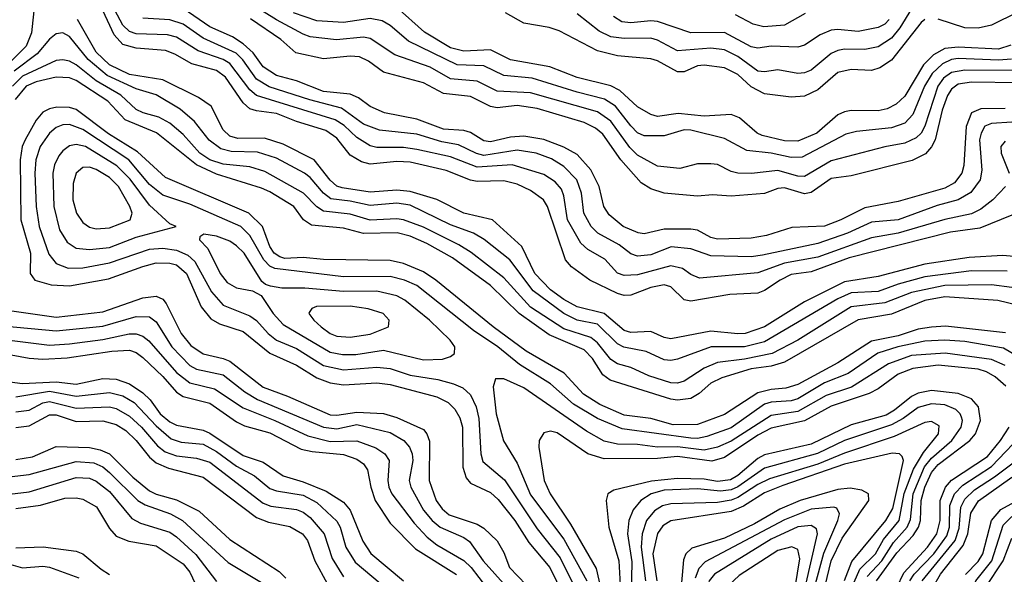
# Model space of a CAD drawing. Header units: inches. Extents: x 990535 to 1117859, y 769386 to 892122.
# Tile 703 of 1056: x 1051061 to 1054008, y 846449 to 848109. Entities that reach past the tile are written whole.
import ezdxf

# ---------------------------------------------------------------- set-up
doc = ezdxf.new("R2010")
doc.units = ezdxf.units.IN
doc.header["$MEASUREMENT"] = 0
doc.layers.add('B0854', color=7, linetype='Continuous')

msp = doc.modelspace()

# ---------------------------------------------------------------- linework, layer by layer
at = {"layer": 'B0854', "color": 5}
for points, elevation in [([(1054050, 847957.6), (1053890, 847958.4), (1053850, 847951.1), (1053826.1, 847933.9), (1053809, 847910), (1053769.9, 847790.1), (1053758.7, 847770), (1053744.3, 847755.7), (1053710, 847739.7), (1053650, 847728.4), (1053490, 847687), (1053410, 847639.9), (1053390, 847640.7), (1053330, 847657.8), (1053251.3, 847648.7), (1053210.3, 847650.3), (1053190, 847655), (1053150, 847675.6), (1053130, 847678.1), (1053090, 847678.2), (1053036.4, 847663.6), (1052970, 847670.7), (1052910, 847704.2), (1052886.8, 847726.8), (1052830, 847805.7), (1052790, 847833.4), (1052590, 847890.6), (1052490, 847895.6), (1052430, 847925.2), (1052350, 847932.3), (1052290, 847966.9), (1052184.1, 848004.1), (1052110, 848053.3), (1052090, 848056.7), (1052008.9, 848048.9), (1051930, 848057.8), (1051910, 848065.5), (1051830, 848109.2), (1051718.5, 848178.5)], 3560), ([(1051105.4, 848154.6), (1051096.1, 848070), (1051080.3, 848030), (1051020.2, 847970)], 3720), ([(1054030, 847524.6), (1053934.6, 847485.4), (1053847, 847473), (1053543.1, 847396.9), (1053430, 847354.6), (1053370, 847346.1), (1053336.9, 847330), (1053290, 847298.7), (1053270, 847291.2), (1053186.4, 847286.4), (1053070, 847266.5), (1053050, 847270.8), (1053010, 847309.3), (1052990, 847315.4), (1052950, 847307.4), (1052890, 847285.1), (1052870, 847283.9), (1052850.4, 847289.6), (1052767.5, 847330), (1052712.5, 847370), (1052694.7, 847390), (1052640.9, 847550), (1052628.8, 847570), (1052590, 847598), (1052550, 847616.6), (1052510, 847627.2), (1052430, 847625.4), (1052410, 847629), (1052337.9, 847657.9), (1052230, 847682.7), (1052190, 847685), (1052110, 847677.1), (1052084.1, 847684.1), (1052050, 847703.7), (1052010, 847754.3), (1051977.8, 847777.8), (1051890, 847804.5), (1051830, 847828.4), (1051770, 847836), (1051750, 847842.6), (1051730, 847860.8), (1051677.2, 847937.2), (1051650, 847957.7), (1051576.8, 847976.8), (1051525.9, 848005.9), (1051497.1, 848017.1), (1051410, 848023.6), (1051370, 848035.5), (1051344.2, 848064.2), (1051304, 848150)], 3680), ([(1054011.3, 847610), (1053974, 847570), (1053938, 847542), (1053910, 847527.8), (1053830, 847511.4), (1053690, 847470.4), (1053610, 847456.5), (1053450, 847398), (1053350, 847380.7), (1053270, 847351.2), (1053095.7, 847335.7), (1053070, 847346.2), (1053045, 847365), (1053010, 847372.2), (1052910, 847345.4), (1052870, 847343.3), (1052850, 847351), (1052812.6, 847392.6), (1052761, 847421), (1052740.8, 847440.8), (1052700.7, 847510), (1052690, 847582.3), (1052682.3, 847602.3), (1052664.1, 847624.1), (1052630, 847646.2), (1052535.1, 847675.1), (1052430, 847668.3), (1052350, 847698.6), (1052250, 847720.6), (1052210, 847726.6), (1052130, 847726.9), (1052110, 847732), (1052070, 847756.2), (1052032.5, 847792.5), (1052005.7, 847810), (1051770, 847881.9), (1051750, 847899.4), (1051690, 847978), (1051670, 847990.5), (1051595.7, 848015.7), (1051530, 848057.1), (1051503.7, 848063.7), (1051410, 848067.4), (1051390, 848073.5), (1051370, 848093), (1051330, 848169)], 3660), ([(1054027, 848033), (1053990, 848020.6), (1053870, 848026.6), (1053830, 848023.5), (1053795.6, 848004.4), (1053765.6, 847974.4), (1053710, 847880.1), (1053684, 847856), (1053657.1, 847842.9), (1053630, 847836.4), (1053550, 847837.4), (1053530, 847833.5), (1053510, 847824.4), (1053446.5, 847770), (1053390, 847745.2), (1053350, 847746.7), (1053282.9, 847762.9), (1053268, 847770), (1053215.7, 847815.7), (1053190, 847826), (1053110, 847820.9), (1053031.9, 847828.1), (1052970, 847819.4), (1052950, 847825.3), (1052910, 847848.7), (1052857, 847897), (1052830, 847911.7), (1052730, 847936.2), (1052647.7, 847967.7), (1052530, 847989.4), (1052470, 848018.8), (1052390, 848014.7), (1052350, 848025.5), (1052272.2, 848072.2), (1052187.6, 848147.6)], 3520), ([(1054010, 847843.4), (1053937.5, 847842.5), (1053910, 847830.3), (1053893.3, 847790), (1053886.7, 847673.3), (1053880.5, 847650), (1053858.7, 847621.3), (1053830, 847604.8), (1053690, 847564.6), (1053590, 847546.3), (1053518.5, 847510), (1053470, 847491.4), (1053372.4, 847487.6), (1053296.2, 847463.8), (1053250, 847455.6), (1053150, 847452.4), (1053130, 847457.5), (1053090, 847479.6), (1053070, 847481.9), (1052990, 847482.3), (1052930, 847468.8), (1052911.7, 847471.7), (1052867.5, 847490), (1052825.3, 847525.3), (1052809, 847550), (1052795.5, 847610), (1052770, 847659.9), (1052730, 847705.5), (1052690, 847727.7), (1052630, 847750.4), (1052570, 847760.9), (1052530, 847757.8), (1052470, 847743.3), (1052450, 847746.6), (1052410, 847771.2), (1052390, 847777.9), (1052330, 847781.7), (1052250, 847811.3), (1052153, 847830), (1052110, 847849.9), (1052075.2, 847875.2), (1052050, 847886.7), (1051970, 847894.6), (1051890, 847926.2), (1051830, 847942.3), (1051790, 847967.9), (1051760.1, 848010), (1051730, 848037.5), (1051697.7, 848057.7), (1051630, 848087.6), (1051550, 848142.5)], 3620), ([(1054029.1, 847990.9), (1053990, 847987.7), (1053870, 847993.1), (1053850, 847989.8), (1053823, 847977), (1053792, 847948), (1053769.4, 847910), (1053734.1, 847825.9), (1053710, 847799.7), (1053670, 847785.8), (1053565.4, 847774.6), (1053533.3, 847766.7), (1053402.7, 847697.3), (1053370, 847696.6), (1053310, 847709.5), (1053237.6, 847717.6), (1053170, 847753.9), (1053070, 847778.9), (1053050, 847779.6), (1052990, 847761.2), (1052930, 847761.6), (1052910, 847771.1), (1052890, 847791.1), (1052844.7, 847850), (1052811.6, 847871.6), (1052730, 847891.9), (1052594.6, 847934.6), (1052510, 847942.4), (1052450, 847971.5), (1052370, 847974.3), (1052225.2, 848045.2), (1052170, 848092), (1052146.1, 848106.1), (1052110, 848112.6), (1052030, 848100.7), (1051950, 848106.1), (1051880.6, 848130)], 3540), ([(1053770, 848110.3), (1053759.5, 848100.5), (1053670, 847988.4), (1053634.9, 847965.1), (1053610, 847957.4), (1053550, 847959.9), (1053510, 847951.3), (1053450, 847899.6), (1053410, 847880.3), (1053370, 847877.7), (1053290, 847887.4), (1053250, 847908.7), (1053210, 847944.9), (1053170, 847965), (1053110, 847973.1), (1053090, 847970.8), (1053050, 847953.7), (1053030, 847952.8), (1052970, 847986.6), (1052950, 847992.5), (1052850, 848001.6), (1052790, 848015.8), (1052675.7, 848075.7), (1052645.6, 848085.6), (1052570, 848098.4), (1052515.4, 848130)], 3480), ([(1053730, 848141.3), (1053695.3, 848084.7), (1053670, 848053.7), (1053630, 848028.4), (1053590, 848019.9), (1053530, 848021.5), (1053510, 848017.5), (1053490, 848008.1), (1053430, 847957.9), (1053410, 847949.9), (1053390, 847948.5), (1053330, 847958.8), (1053290, 847953), (1053270, 847955.7), (1053210, 847999.6), (1053170, 848018.9), (1053130, 848024), (1053030, 848016.4), (1052970, 848048.1), (1052950, 848053.9), (1052870, 848052.5), (1052830, 848057.7), (1052795.3, 848075.3), (1052730, 848126.9)], 3460), ([(1053663.7, 848110), (1053650, 848095.9), (1053630, 848085.7), (1053570, 848073.8), (1053510, 848079.9), (1053490, 848077.7), (1053456.4, 848063.6), (1053410, 848032.6), (1053390, 848026.7), (1053310, 848029.6), (1053270, 848024.5), (1053250, 848027.7), (1053170, 848071.2), (1053070, 848069.7), (1052970, 848103.6), (1052950, 848105.7), (1052890, 848099.7), (1052863.3, 848103.3), (1052838.6, 848118.6)], 3440), ([(1053411.7, 848128.3), (1053350, 848093), (1053288.1, 848088.1), (1053256.3, 848096.3), (1053203.7, 848123.7)], 3420), ([(1054048.1, 848131.9), (1053970, 848093.3), (1053930, 848084.1), (1053890, 848084.7), (1053810, 848110.9)], 3480), ([(1054070, 847397), (1054003.6, 847403.6), (1053903, 847397), (1053770, 847377.3), (1053630, 847340.6), (1053530, 847324.5), (1053410, 847265), (1053290.2, 847189.8), (1053232.2, 847170), (1053210, 847168.5), (1053130, 847177.3), (1053010, 847154.2), (1052990, 847157.7), (1052950, 847176.1), (1052890, 847172.6), (1052870, 847179), (1052810, 847229.7), (1052730, 847250.2), (1052690, 847271.5), (1052650, 847300.2), (1052602.9, 847350), (1052564.4, 847430), (1052476, 847510), (1052390, 847530), (1052310, 847570.9), (1052230, 847595.4), (1052190, 847599.1), (1052110, 847592.7), (1052025.8, 847605.8), (1052010, 847611.3), (1051990, 847629.3), (1051942.5, 847690), (1051850, 847736.8), (1051794.2, 847754.2), (1051713.7, 847753.7), (1051690, 847760.7), (1051670, 847779.9), (1051634.1, 847850), (1051596.6, 847876.6), (1051490, 847929.4), (1051390, 847945.2), (1051330, 847974.4), (1051290, 848011.8), (1051234, 848110)], 3720), ([(1054030, 847802.8), (1053970, 847798.4), (1053949.8, 847790.2), (1053938.1, 847770), (1053933.6, 847750), (1053941, 847659), (1053935.9, 847630), (1053907.8, 847592.2), (1053869.8, 847570.2), (1053807.1, 847552.9), (1053690, 847510.6), (1053610, 847502.8), (1053538.2, 847470), (1053450, 847439), (1053284.4, 847404.4), (1053250, 847399.6), (1053130, 847402.4), (1053070, 847423.5), (1053010.6, 847429.4), (1052950, 847405.2), (1052910, 847401.9), (1052890, 847408.5), (1052855, 847435), (1052791.4, 847470), (1052771.1, 847490), (1052749.6, 847530), (1052742, 847590), (1052728.1, 847630), (1052690, 847669.9), (1052652.5, 847692.5), (1052606.8, 847710), (1052550, 847719.1), (1052450, 847703.2), (1052428.4, 847708.4), (1052374.8, 847734.8), (1052324.1, 847744.1), (1052250, 847766.2), (1052138.4, 847778.4), (1052090, 847796.8), (1052024, 847844), (1051929.1, 847869.1), (1051808.1, 847908.1), (1051770, 847931), (1051729.4, 847989.4), (1051708.7, 848008.7), (1051610, 848054), (1051550, 848095.8), (1051510, 848108.9), (1051430, 848114)], 3640), ([(1054050, 847920.4), (1053910, 847922.2), (1053870, 847916.4), (1053850, 847901.4), (1053838, 847882), (1053822, 847838), (1053801.3, 847750), (1053790, 847728.7), (1053771.9, 847708.1), (1053731.7, 847688.3), (1053550, 847642.2), (1053490, 847633.6), (1053430, 847591.9), (1053410, 847588.3), (1053350, 847605.7), (1053330, 847604), (1053290, 847589), (1053190, 847580.8), (1053134.8, 847585.2), (1053090, 847580.8), (1052990, 847589.9), (1052950, 847603.5), (1052921.3, 847621.3), (1052860.2, 847690), (1052806.5, 847766.5), (1052784.6, 847784.6), (1052750, 847802), (1052610, 847843.6), (1052550, 847852.1), (1052490, 847845.9), (1052470, 847849.9), (1052410, 847879), (1052330, 847888.8), (1052270, 847919.9), (1052150, 847952.6), (1052105.2, 847985.2), (1052078, 847998), (1052050, 848000.6), (1051970, 847992.2), (1051887.5, 848010), (1051843.1, 848050), (1051752.2, 848112.2)], 3580), ([(1054016.4, 847356.4), (1053910, 847357.3), (1053770, 847339.6), (1053690, 847318), (1053630, 847295.2), (1053550, 847291.5), (1053510, 847273.7), (1053290, 847144.8), (1053230, 847130), (1053130.3, 847129.7), (1053030, 847093.3), (1053010, 847089.1), (1052990, 847091.1), (1052936.3, 847116.3), (1052869, 847129), (1052850, 847139.3), (1052790, 847197.9), (1052730, 847210.2), (1052690, 847230.2), (1052597.4, 847297.4), (1052528.3, 847390), (1052451.1, 847451.1), (1052418.9, 847470), (1052350, 847495.6), (1052230, 847553.9), (1052190, 847559.8), (1052110, 847552.8), (1052050, 847566.5), (1051992.6, 847572.6), (1051970, 847589.9), (1051930, 847637.1), (1051913.5, 847650), (1051830, 847694.9), (1051772.4, 847712.4), (1051694.3, 847714.3), (1051663.1, 847723.1), (1051628.7, 847748.7), (1051584.7, 847804.7), (1051541.5, 847841.5), (1051470, 847884.8), (1051410, 847902.8), (1051322.5, 847942.5), (1051265.8, 847990), (1051210, 848058.5), (1051190, 848069.9), (1051170, 848067.1), (1051150, 848051.1), (1051113, 848007), (1051044.5, 847955.5)], 3740), ([(1054030, 847307.9), (1053970, 847315.9), (1053830, 847313.4), (1053730, 847292.9), (1053650, 847261.4), (1053550, 847250.2), (1053390, 847150.5), (1053313.5, 847110), (1053230, 847092.8), (1053150, 847082.9), (1053110, 847066.2), (1053050, 847027.1), (1053030, 847021.5), (1053010, 847022.2), (1052943.6, 847043.6), (1052890, 847068.2), (1052850, 847078.9), (1052830, 847092.3), (1052790, 847141.9), (1052770, 847158.1), (1052690, 847184), (1052590, 847249), (1052510, 847336.2), (1052412.1, 847412.1), (1052375.5, 847435.5), (1052270, 847488.7), (1052210, 847510.2), (1052190, 847513.2), (1052110, 847508.8), (1052050, 847527.5), (1051970, 847536), (1051950, 847549), (1051910.1, 847590.1), (1051795.2, 847655.2), (1051750, 847668.5), (1051670, 847677), (1051630, 847690.2), (1051599.9, 847710), (1051550, 847765.4), (1051510, 847799.9), (1051477.9, 847817.9), (1051430.2, 847830.2), (1051410, 847840.5), (1051363.5, 847883.5), (1051290, 847926.7), (1051230, 847974.6), (1051210, 847984.7), (1051190, 847988.8), (1051170, 847986.9), (1051070, 847940.4), (1051039.2, 847910)], 3760), ([(1054050, 847254.2), (1053988.7, 847268.7), (1053830, 847279.4), (1053770, 847268.4), (1053670, 847227.9), (1053570, 847210.6), (1053350, 847083.9), (1053310, 847072.1), (1053250, 847064.6), (1053162.3, 847037.7), (1053130, 847021), (1053094.9, 846990), (1053070, 846975.5), (1053030, 846970), (1053010, 846973.4), (1052828, 847030), (1052806.5, 847046.5), (1052775.5, 847095.5), (1052750, 847120.7), (1052646.2, 847166.2), (1052555.7, 847230), (1052470, 847313.4), (1052356.8, 847396.8), (1052279.4, 847439.4), (1052230, 847460.9), (1052190.9, 847470.9), (1052090, 847469.1), (1052030, 847484.8), (1051934.4, 847494.4), (1051910.4, 847510.4), (1051881.9, 847550), (1051810, 847593.7), (1051785.3, 847605.3), (1051650, 847647.1), (1051590, 847675.1), (1051470.5, 847770.5), (1051377.1, 847810), (1051325.2, 847865.2), (1051230, 847927.6), (1051210, 847935.3), (1051170, 847937.7), (1051110, 847923.6), (1051080.9, 847910), (1051047.8, 847870)], 3780), ([(1054011.5, 847171.5), (1053831.5, 847191.5), (1053790, 847188.6), (1053750, 847182.6), (1053690, 847162.9), (1053610, 847147.3), (1053510, 847081.9), (1053390, 847016.9), (1053354, 847006), (1053310, 847002.5), (1053270, 846992.1), (1053170, 846927.1), (1053090, 846897.5), (1053016.5, 846896.5), (1052950, 846916), (1052870, 846925.1), (1052797.7, 846957.7), (1052748.1, 846988.1), (1052690.8, 847050.8), (1052576.7, 847116.7), (1052477.9, 847190), (1052306.9, 847330), (1052270, 847354.6), (1052210, 847379.6), (1052170, 847388.1), (1051970, 847391.4), (1051910, 847397), (1051854.6, 847394.6), (1051839.2, 847399.2), (1051823, 847410), (1051810.2, 847430), (1051787.9, 847490), (1051746.9, 847530), (1051497.1, 847637.1), (1051414.1, 847714.1), (1051327.4, 847767.4), (1051230, 847840.2), (1051210, 847846.7), (1051172.4, 847847.6), (1051150, 847842.8), (1051130, 847832.2), (1051110, 847808.6), (1051077.1, 847750), (1051068.9, 847730), (1051062.2, 847690), (1051064.5, 847510), (1051093.1, 847410), (1051092.6, 847350), (1051106.3, 847330), (1051155.7, 847315.7), (1051210, 847312.8), (1051326.6, 847333.4), (1051430, 847371), (1051470, 847381.1), (1051510, 847381), (1051530, 847375.3), (1051560.6, 847350), (1051604.6, 847250), (1051633.4, 847213.4), (1051658.8, 847198.8), (1051730, 847175.9), (1051810, 847111), (1051890, 847075.1), (1051950, 847037.3), (1051990, 847022.1), (1052030, 847016.5), (1052130, 847022.6), (1052170, 847017.4), (1052310, 846980.3), (1052343.2, 846963.2), (1052363.5, 846943.5), (1052378, 846918), (1052386.7, 846890), (1052387.4, 846770), (1052397.7, 846737.7), (1052410, 846722.1), (1052470, 846694.4), (1052493, 846673), (1052542.7, 846610), (1052584.4, 846544.4), (1052647.4, 846470), (1052688.1, 846388.1)], 3820), ([(1054066, 847090), (1054005.8, 847125.8), (1053890, 847146.4), (1053830, 847150.2), (1053770, 847147.4), (1053688.8, 847130), (1053629, 847111), (1053540.9, 847050), (1053470, 847022.6), (1053390, 846974.6), (1053370, 846968.1), (1053310, 846964), (1053290, 846958.2), (1053190, 846887.6), (1053117.9, 846862.1), (1053090, 846856), (1053070, 846856.9), (1052864.6, 846884.6), (1052790, 846915.2), (1052718.6, 846958.6), (1052650, 847019.6), (1052556.9, 847076.9), (1052491.8, 847130), (1052419.1, 847179.1), (1052250, 847313.4), (1052213.2, 847330), (1052170, 847340.2), (1052030, 847339.2), (1051824.4, 847364.4), (1051810, 847371.8), (1051792.2, 847390), (1051750, 847463.3), (1051723.1, 847490), (1051570, 847556.7), (1051490, 847583.8), (1051450, 847616.4), (1051387.3, 847690), (1051250, 847780.7), (1051210, 847795.7), (1051190, 847794.4), (1051170, 847786.3), (1051150, 847769.9), (1051122.9, 847730), (1051109.1, 847690), (1051106.7, 847650), (1051110.1, 847549.9), (1051119.3, 847490), (1051147.9, 847407.9), (1051170, 847379.7), (1051206, 847366), (1051250, 847366.9), (1051330, 847381.3), (1051450, 847422.7), (1051490, 847425), (1051530, 847419.4), (1051564, 847404), (1051585.8, 847385.8), (1051634.9, 847294.9), (1051670, 847254.8), (1051750, 847222.7), (1051770, 847209), (1051804.6, 847170), (1051830, 847150.1), (1051890, 847124.7), (1051970, 847073.8), (1052030, 847061.3), (1052130, 847069.3), (1052170, 847065.6), (1052230, 847045.3), (1052312.7, 847032.7), (1052359.4, 847019.4), (1052387.4, 847007.4), (1052410, 846986.6), (1052427.3, 846950), (1052435.6, 846915.6), (1052441.7, 846810), (1052446.8, 846786.8), (1052511.6, 846731.6), (1052610, 846584.9), (1052678.9, 846498.9), (1052723, 846410)], 3840), ([(1054010, 847745.4), (1053997.1, 847730), (1053998.3, 847710), (1054022.3, 847650)], 3660), ([(1051010, 847242.1), (1051170, 847219.3), (1051310, 847235), (1051430, 847276.6), (1051470, 847282), (1051490, 847272.5), (1051499.8, 847259.8), (1051544, 847170), (1051573.7, 847133.7), (1051610, 847108.7), (1051670, 847095.6), (1051690, 847086.9), (1051790, 847009.6), (1051862.7, 846982.7), (1051990, 846926.6), (1052010, 846925.5), (1052070, 846934.6), (1052150, 846930.3), (1052190, 846918.6), (1052270, 846882.2), (1052280.1, 846870), (1052287.8, 846847.8), (1052286.8, 846730), (1052307.1, 846670), (1052325.4, 846645.4), (1052346.9, 846626.9), (1052430, 846599.2), (1052450, 846586.8), (1052490, 846549.3), (1052510, 846514), (1052527.2, 846470), (1052577.2, 846417.2)], 3780), ([(1051010, 847193.1), (1051170, 847177.5), (1051310, 847192.3), (1051410, 847221.2), (1051450, 847219.7), (1051470, 847205.3), (1051516.4, 847130), (1051570, 847073.9), (1051590, 847062.9), (1051670, 847045.8), (1051735, 846995), (1051772.4, 846972.4), (1051970, 846889.8), (1052010, 846885), (1052070, 846897.2), (1052170, 846874.1), (1052210.6, 846850), (1052228, 846830), (1052235.6, 846810), (1052237.4, 846790), (1052226.4, 846730), (1052232, 846710), (1052270, 846640.7), (1052295.1, 846610), (1052319.1, 846590), (1052390, 846559.5), (1052407, 846547), (1052447.9, 846490), (1052552.9, 846372.9)], 3760), ([(1050990, 847155.1), (1051150, 847135), (1051210, 847138.7), (1051310, 847152.2), (1051388.9, 847168.9), (1051410, 847168.7), (1051430, 847161.9), (1051447.9, 847147.9), (1051530, 847052.9), (1051570, 847022.2), (1051644.6, 847004.6), (1051730, 846947.5), (1051824.6, 846910), (1051923.9, 846863.9), (1051990, 846847), (1052070, 846849), (1052127.3, 846827.3), (1052154.4, 846810), (1052166.6, 846790), (1052162.5, 846730), (1052165.6, 846710), (1052175, 846690), (1052242.1, 846602.1), (1052280.4, 846560.4), (1052310, 846537.5), (1052390.3, 846490.3), (1052412.5, 846470), (1052458.1, 846410)], 3740), ([(1050970, 847118.1), (1051090, 847096.5), (1051130, 847093.5), (1051203.1, 847096.9), (1051337.2, 847117.2), (1051390, 847119.9), (1051410, 847113.5), (1051430, 847098.6), (1051490, 847040.8), (1051530, 846994.6), (1051550, 846981.2), (1051630, 846961.5), (1051710, 846905.1), (1051734, 846894), (1051810, 846872.9), (1051903.9, 846823.9), (1051936.5, 846816.5), (1052030, 846808.1), (1052070, 846794.2), (1052090, 846779.9), (1052102.3, 846762.3), (1052111.7, 846710), (1052125.4, 846670), (1052170, 846602.7), (1052245.6, 846525.6), (1052368.4, 846448.4)], 3720), ([(1054010, 847074), (1053970, 847092.5), (1053831.3, 847111.3), (1053730, 847104.1), (1053661.2, 847078.8), (1053550.7, 847009.3), (1053475.2, 846984.8), (1053390, 846936.8), (1053310, 846924.2), (1053190, 846848), (1053150, 846829.6), (1053110, 846820.9), (1053030, 846830.6), (1052970, 846829.8), (1052910, 846837.4), (1052850, 846838.4), (1052810, 846847.8), (1052757.5, 846877.5), (1052570, 847007.6), (1052510, 847034.3), (1052485.5, 847034.5), (1052478.5, 847010), (1052486.9, 846930), (1052508.8, 846848.8), (1052550, 846782.3), (1052590, 846687.1), (1052690, 846554.4), (1052758.2, 846430)], 3860), ([(1054012.2, 847012.2), (1053980.2, 847040.2), (1053955, 847055), (1053930, 847063.1), (1053810, 847074.7), (1053734.5, 847065.5), (1053690, 847047.8), (1053630, 847004), (1053603.1, 846990), (1053490, 846952), (1053410, 846908.7), (1053310, 846886.6), (1053270, 846865.6), (1053170, 846798.8), (1053132.2, 846787.8), (1053030, 846802.2), (1052970, 846796), (1052810, 846795.2), (1052761, 846810), (1052670, 846872.9), (1052650, 846877.4), (1052630, 846872.9), (1052616.3, 846850), (1052614.7, 846830), (1052631.2, 846730), (1052648.7, 846690), (1052710, 846599.5), (1052786.4, 846466.4), (1052798.9, 846410)], 3880), ([(1050910, 847041.4), (1051070, 847020.5), (1051170, 847025.2), (1051230, 847018.4), (1051310, 847034.9), (1051350, 847033.7), (1051390, 847019.2), (1051430, 846992.2), (1051451.6, 846971.6), (1051481.9, 846930), (1051510, 846906), (1051530, 846895.8), (1051610, 846880.9), (1051630, 846871.7), (1051730, 846804.7), (1051790, 846785), (1051850, 846744.1), (1051910, 846726.1), (1051978, 846698), (1052030, 846664.7), (1052050, 846640.8), (1052088.3, 846548.3), (1052111.9, 846511.9), (1052210, 846430.1)], 3680), ([(1051050, 846980.3), (1051150, 846997.3), (1051230, 846982.8), (1051330, 846993.8), (1051370, 846983.8), (1051403.7, 846963.7), (1051470, 846894), (1051514.5, 846854.5), (1051544.3, 846844.3), (1051610, 846838.7), (1051650, 846816.4), (1051710, 846772.7), (1051763.8, 846743.8), (1051810, 846706.4), (1051830, 846699.1), (1051910, 846685.9), (1051950, 846663.7), (1052010, 846608.6), (1052019.8, 846590), (1052037.1, 846530), (1052065.4, 846485.4), (1052190, 846380.7)], 3660), ([(1053625.1, 846430), (1053686.7, 846513.3), (1053734.7, 846565.3), (1053750.9, 846590), (1053756.7, 846610), (1053758.6, 846670), (1053770.3, 846710), (1053790, 846754.4), (1053810, 846777.6), (1053905.1, 846850), (1053921.6, 846870), (1053936.8, 846910), (1053930.5, 846950), (1053910, 846974.1), (1053870, 846990), (1053790, 846999.5), (1053750, 846991.1), (1053730, 846981.4), (1053679.4, 846940.6), (1053654, 846926), (1053550, 846896.2), (1053430, 846839), (1053290, 846807), (1053270, 846796.2), (1053210, 846744.7), (1053188, 846732), (1053150, 846727.3), (1053110, 846733.6), (1053030, 846736.2), (1052951.8, 846728.2), (1052839.3, 846700.7), (1052821.4, 846690), (1052816.4, 846670), (1052823.9, 846590), (1052853.8, 846490), (1052864.2, 846310)], 3920), ([(1051050, 846935.3), (1051090, 846940.5), (1051130, 846962.2), (1051150, 846966.2), (1051230, 846946.5), (1051330, 846950.7), (1051350, 846945.7), (1051390, 846923), (1051425.4, 846890), (1051474, 846834), (1051496.1, 846816.1), (1051530, 846803.5), (1051590, 846796.9), (1051630, 846784.6), (1051790, 846661.7), (1051813, 846653), (1051890, 846643), (1051910, 846634.9), (1051930, 846619.1), (1051972.8, 846570), (1051996.6, 846496.6), (1052030, 846441.6)], 3640), ([(1053597.8, 846442.2), (1053641.8, 846490), (1053676.1, 846543.9), (1053717.5, 846590), (1053726.9, 846613.1), (1053735.5, 846690), (1053769.2, 846770.8), (1053790, 846796.9), (1053850.5, 846850), (1053878.6, 846890), (1053882.4, 846910), (1053879.5, 846919.5), (1053875.6, 846930), (1053862.4, 846942.4), (1053830, 846956.3), (1053790, 846959.5), (1053750, 846948.4), (1053704.8, 846915.2), (1053670, 846897), (1053530, 846849.6), (1053448.9, 846811.1), (1053290, 846767.2), (1053210, 846710.8), (1053190, 846702.2), (1053158.2, 846698.2), (1053090, 846704.6), (1052990, 846700.6), (1052950.6, 846690), (1052919.6, 846670), (1052897.5, 846642.5), (1052884, 846610), (1052880.2, 846570), (1052893.2, 846486.8), (1052891.2, 846388.8)], 3940), ([(1051050, 846888.9), (1051090, 846893.7), (1051150, 846926.4), (1051170, 846926.6), (1051230, 846906.4), (1051310, 846908.7), (1051350, 846897.4), (1051379.2, 846879.2), (1051409.8, 846850), (1051450, 846799.6), (1051470, 846783.1), (1051507, 846767), (1051610, 846739.8), (1051770, 846618.8), (1051805.4, 846605.4), (1051870, 846592.7), (1051907.3, 846570), (1051922.3, 846550), (1051944.2, 846490), (1051981.3, 846421.2)], 3620), ([(1053551.9, 846410), (1053575.4, 846464.6), (1053622.2, 846510), (1053646.5, 846553.5), (1053692.9, 846610), (1053708.6, 846691.4), (1053735.9, 846764.1), (1053765.8, 846814.2), (1053811.2, 846870), (1053813.2, 846893.2), (1053790, 846906.2), (1053770, 846903.7), (1053678.3, 846861.7), (1053530, 846812.1), (1053450, 846779.3), (1053304.9, 846735.1), (1053270, 846718.3), (1053210, 846678.7), (1053190, 846671.2), (1053150, 846664.6), (1053010, 846660.2), (1052985.4, 846654.6), (1052960.8, 846639.2), (1052936.7, 846610), (1052924.3, 846570), (1052920.6, 846530), (1052933.8, 846430)], 3960), ([(1053686.3, 846410), (1053706.8, 846453.2), (1053778.2, 846530), (1053805.8, 846570), (1053816.3, 846610), (1053816.1, 846670), (1053832, 846710), (1053850, 846731), (1053957.7, 846802.3), (1053996.8, 846850), (1054022.1, 846890)], 3880), ([(1053725, 846430), (1053738.3, 846450), (1053797.3, 846510), (1053835.6, 846564.4), (1053844.2, 846590), (1053845.3, 846654.7), (1053858.3, 846690), (1053884.1, 846715.9), (1053970, 846771.5), (1054076.1, 846883.9)], 3860), ([(1051050, 846793.3), (1051099.5, 846800.5), (1051170, 846832.1), (1051270, 846828.4), (1051302.1, 846822.1), (1051330, 846809.5), (1051400.1, 846740.1), (1051450, 846699.1), (1051470, 846688.7), (1051530, 846672.3), (1051598.3, 846638.3), (1051690, 846553.8), (1051837.7, 846457.7), (1051857.5, 846437.5)], 3580), ([(1053762, 846430), (1053860.6, 846550), (1053872.3, 846587.7), (1053877.8, 846650), (1053890, 846674.1), (1053918.2, 846701.8), (1053978.9, 846741.1), (1054093.1, 846826.9)], 3840), ([(1053530, 846430.7), (1053552, 846488), (1053653.7, 846610), (1053673.8, 846646.2), (1053705.7, 846790), (1053702.3, 846802.3), (1053694, 846810), (1053672.1, 846812.1), (1053530, 846778.6), (1053344.7, 846715.3), (1053290, 846693), (1053227.2, 846652.8), (1053190, 846637.5), (1053010, 846609.7), (1052985.5, 846594.5), (1052970, 846571.6), (1052955.5, 846510), (1052968.3, 846430)], 3980), ([(1051030, 846741.3), (1051090, 846748), (1051230, 846786.6), (1051283.1, 846783.1), (1051310, 846770.6), (1051330, 846754), (1051415, 846670), (1051436.7, 846656.7), (1051512, 846630), (1051548.7, 846610), (1051684.9, 846484.9), (1051810, 846410.1)], 3560), ([(1051030.9, 846689.1), (1051090, 846696.4), (1051230, 846738.7), (1051270, 846736.9), (1051290, 846728.2), (1051330, 846697.1), (1051396.5, 846616.5), (1051422.6, 846602.6), (1051510, 846575.7), (1051530, 846561.5), (1051588.8, 846508.8), (1051650, 846427.4)], 3540), ([(1053794.4, 846410), (1053817.2, 846450), (1053885, 846535), (1053898.5, 846570), (1053907.8, 846632.2), (1053930.5, 846669.5), (1054030, 846740.4)], 3820), ([(1053465.5, 846390), (1053490.1, 846489.9), (1053522.4, 846557.6), (1053602, 846670), (1053601.7, 846690), (1053581.5, 846701.5), (1053547, 846707), (1053510, 846703.2), (1053396.6, 846670), (1053336.1, 846643.9), (1053260.2, 846599.8), (1053170, 846557.3), (1053072.8, 846527.2), (1053054.6, 846510), (1053047.9, 846492.1), (1053038.6, 846390)], 4020), ([(1051050, 846645.8), (1051123.4, 846656.6), (1051196.7, 846676.7), (1051230, 846678.5), (1051250, 846674.3), (1051291, 846651), (1051330, 846586.7), (1051350, 846563.8), (1051387.9, 846547.9), (1051470, 846534.1), (1051550, 846480.9), (1051570, 846455.2), (1051601.2, 846390)], 3520), ([(1053891.5, 846448.5), (1053930, 846487.7), (1053943.4, 846510), (1053970, 846610.1), (1053997.1, 846642.9), (1054050, 846672.4)], 3780), ([(1053440.2, 846410), (1053467.3, 846512.7), (1053509.9, 846610), (1053514.5, 846630), (1053507.1, 846647.1), (1053497.6, 846650), (1053430, 846643.9), (1053350, 846612.6), (1053113, 846487), (1053093.7, 846466.3), (1053082.7, 846437.3)], 4040), ([(1054010, 845326.3), (1053950, 845337.4), (1053930, 845347.7), (1053907.8, 845367.8), (1053881, 845410), (1053864.4, 845490), (1053832.8, 845570), (1053824.6, 845604.6), (1053816.3, 845730), (1053817.3, 845810), (1053805.7, 845870), (1053798.6, 845990), (1053817.6, 846050), (1053883.2, 846136.8), (1053917.3, 846210), (1053929.6, 846250.4), (1053932.2, 846290), (1053911.2, 846350), (1053907.4, 846392.6), (1053922.6, 846430), (1053970.1, 846490), (1054004.2, 846595.8), (1054030, 846622.3)], 3760), ([(1054010, 845371.6), (1053950, 845392.7), (1053929, 845409), (1053917.8, 845430), (1053901.7, 845510), (1053862.7, 845622.7), (1053852.3, 845670), (1053849.6, 845710.4), (1053854.4, 845810), (1053843.5, 845870), (1053839.2, 845990), (1053853, 846030), (1053909.2, 846110.8), (1053944.8, 846190), (1053960.4, 846250), (1053963.2, 846290), (1053945.7, 846350), (1053943.9, 846390), (1053951.1, 846410), (1054004.4, 846490), (1054030, 846557.3)], 3740), ([(1051050, 846528), (1051131.9, 846531.9), (1051230, 846518.5), (1051250, 846510.8), (1051304.7, 846464.7), (1051330, 846448.9)], 3480), ([(1050950, 846502.7), (1051070, 846468.5), (1051130, 846473.9), (1051150, 846470.4), (1051238.6, 846438.6)], 3460)]:
    msp.add_lwpolyline(points, dxfattribs=dict(at, elevation=elevation))
for points, elevation in [([(1051230, 847736.1), (1051210, 847731.4), (1051190, 847717), (1051178.2, 847701.8), (1051165.4, 847674.6), (1051160.8, 847650), (1051162.9, 847550), (1051180.6, 847480.6), (1051203.1, 847443.1), (1051230, 847425.9), (1051270, 847421), (1051330, 847427.7), (1051410, 847458.4), (1051529.5, 847490), (1051510, 847498.2), (1051450, 847553.9), (1051391.5, 847631.5), (1051351.6, 847671.6), (1051258.6, 847730)], 3860), ([(1051270, 847667.7), (1051250, 847666.5), (1051230.1, 847649.9), (1051221.4, 847618.6), (1051220.4, 847570), (1051231, 847530), (1051250, 847502.3), (1051270, 847488.1), (1051290, 847483.2), (1051330, 847485.8), (1051391.6, 847510), (1051397.6, 847530), (1051390.6, 847550), (1051356.6, 847610), (1051330, 847637.4), (1051290, 847660.7)], 3880), ([(1051612.7, 847467.3), (1051600.4, 847459.6), (1051599.2, 847450), (1051624.5, 847424.5), (1051660.8, 847350), (1051682.5, 847322.5), (1051710, 847306.3), (1051757.4, 847297.4), (1051783.8, 847283.8), (1051819.9, 847230), (1051850, 847197.2), (1051990, 847113.7), (1052027.2, 847107.2), (1052067.4, 847107.4), (1052150, 847119.8), (1052270, 847091.4), (1052326.9, 847093.1), (1052350, 847101.1), (1052362, 847110), (1052363.2, 847130), (1052349.3, 847150), (1052287.6, 847210), (1052213.7, 847270), (1052190, 847283), (1052130, 847297), (1052030, 847295.7), (1051914.5, 847305.5), (1051845.6, 847305.6), (1051811.6, 847311.6), (1051796.3, 847316.3), (1051785.5, 847325.5), (1051733, 847410), (1051710, 847432.8), (1051690, 847446.6), (1051650, 847461.6)], 3860), ([(1052050, 847251.8), (1051949.2, 847250.8), (1051935, 847245), (1051927.1, 847232.9), (1051926.3, 847230), (1051941.8, 847210), (1051963.1, 847190), (1051990, 847170.1), (1052010, 847162.1), (1052050, 847158.6), (1052110, 847167.6), (1052164.5, 847190), (1052166.8, 847210), (1052148.9, 847230), (1052104.2, 847244.2)], 3880), ([(1053430, 846595.7), (1053390, 846591.4), (1053310, 846554.2), (1053140.9, 846450), (1053124.6, 846430), (1053119.4, 846410), (1053140.6, 846270), (1053185.4, 846130), (1053218.1, 846070), (1053240.5, 846040.5), (1053270, 846021), (1053290, 846024.5), (1053330, 846073.9), (1053359.3, 846130), (1053366.1, 846170), (1053370.6, 846250), (1053411.6, 846330), (1053411.7, 846410), (1053448.9, 846570), (1053445.5, 846585.5)], 4060), ([(1053371.6, 846531.6), (1053330, 846520.6), (1053214.1, 846445.9), (1053183.1, 846416.9), (1053171.6, 846390), (1053172.7, 846350), (1053185.4, 846270), (1053210, 846199.4), (1053250, 846136.1), (1053270, 846116.6), (1053290, 846111.5), (1053310, 846132.2), (1053331.8, 846230), (1053345.4, 846270), (1053383, 846330), (1053386.6, 846350), (1053382.3, 846410), (1053395.8, 846495.8), (1053390, 846523.4)], 4080)]:
    msp.add_lwpolyline(points, close=True, dxfattribs=dict(at, elevation=elevation))

doc.saveas('drawing.dxf')
